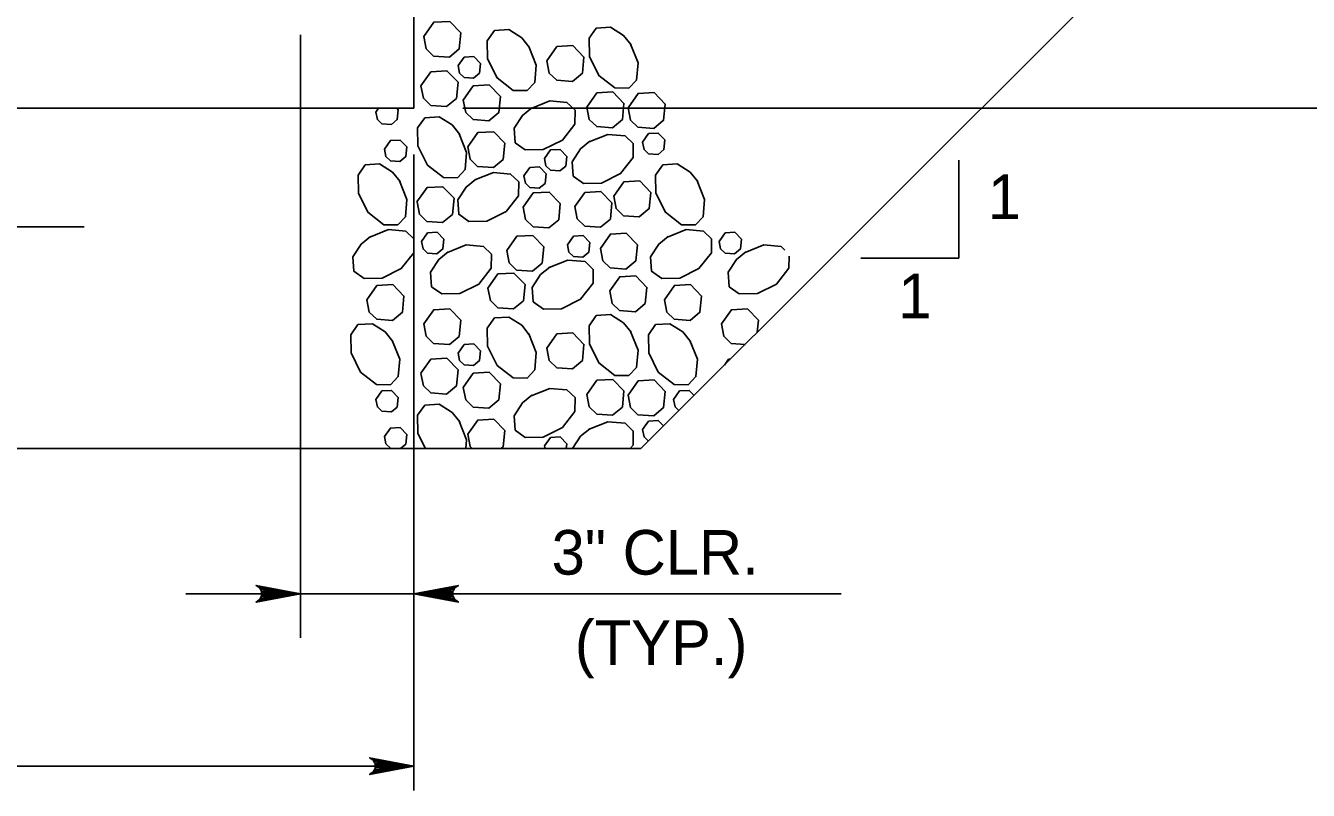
# Model space of a CAD drawing. Extents: x 636530 to 644067, y 294168 to 299122.
# Drawn here: x 639284.8 to 639371, y 297334 to 297385.3 of the extents above; entities that cross this region are included whole.
import ezdxf

# ---------------------------------------------------------------- set-up
doc = ezdxf.new("R2010")
doc.units = 0
doc.layers.add('1', color=7, linetype='Continuous')

msp = doc.modelspace()

# ---------------------------------------------------------------- linework, layer by layer
at = {"layer": '1'}
for p, q in [((639310.89, 297410.264), (639310.89, 297379.784)), ((639326.13, 297356.924), (639376.928, 297407.722)), ((639303.27, 297344.199), (639303.27, 297384.712)), ((639158.49, 297379.784), (639310.89, 297379.784)), ((639314.179, 297379.784), (639395.449, 297379.784)), ((639310.89, 297333.953), (639310.89, 297376.689)), ((639347.488, 297376.3), (639347.488, 297369.715)), ((639258.383, 297371.811), (639288.747, 297371.811)), ((639347.488, 297369.715), (639340.903, 297369.715)), ((639143.25, 297356.924), (639326.13, 297356.924)), ((639295.571, 297347.169), (639339.584, 297347.169)), ((639113.216, 297335.588), (639310.89, 297335.588))]:
    msp.add_line(p, q, dxfattribs=at)
for points in [[(639311.547, 297384.612), (639312.219, 297385.568), (639313.292, 297385.629), (639314.039, 297384.856), (639313.931, 297383.772), (639313.268, 297383.22), (639312.208, 297383.297), (639311.709, 297383.781), (639311.547, 297384.612)], [(639318.604, 297383.937), (639319.103, 297382.679), (639319.003, 297381.524), (639318.481, 297380.974), (639317.543, 297380.992), (639316.478, 297381.825), (639315.834, 297383.113), (639315.813, 297384.327), (639316.298, 297385.01), (639317.265, 297385.075), (639318.13, 297384.521), (639318.636, 297383.886)], [(639325.437, 297384.099), (639325.935, 297382.842), (639325.835, 297381.686), (639325.313, 297381.137), (639324.376, 297381.155), (639323.311, 297381.988), (639322.667, 297383.276), (639322.645, 297384.49), (639323.131, 297385.173), (639324.098, 297385.238), (639324.962, 297384.684), (639325.469, 297384.049)], [(639313.857, 297382.652), (639314.26, 297383.226), (639314.904, 297383.263), (639315.352, 297382.799), (639315.287, 297382.148), (639314.889, 297381.817), (639314.253, 297381.864), (639313.954, 297382.154), (639313.857, 297382.652)], [(639319.812, 297382.985), (639320.484, 297383.942), (639321.557, 297384.003), (639322.304, 297383.229), (639322.196, 297382.145), (639321.533, 297381.594), (639320.473, 297381.67), (639319.974, 297382.154), (639319.812, 297382.985)], [(639311.359, 297381.291), (639312.031, 297382.247), (639313.104, 297382.309), (639313.85, 297381.535), (639313.742, 297380.451), (639313.079, 297379.899), (639312.019, 297379.976), (639311.521, 297380.46), (639311.359, 297381.291)], [(639314.199, 297380.342), (639314.872, 297381.298), (639315.945, 297381.359), (639316.691, 297380.586), (639316.583, 297379.501), (639315.92, 297378.95), (639314.86, 297379.027), (639314.362, 297379.51), (639314.2, 297380.341)], [(639322.502, 297379.868), (639323.174, 297380.824), (639324.248, 297380.885), (639324.994, 297380.112), (639324.886, 297379.028), (639324.223, 297378.476), (639323.163, 297378.553), (639322.665, 297379.036), (639322.503, 297379.867)], [(639325.268, 297379.827), (639325.94, 297380.783), (639327.013, 297380.845), (639327.76, 297380.071), (639327.652, 297378.987), (639326.988, 297378.435), (639325.929, 297378.512), (639325.43, 297378.996), (639325.268, 297379.827)], [(639308.338, 297379.532), (639308.516, 297379.784)], [(639309.731, 297379.784), (639309.833, 297379.678), (639309.768, 297379.028), (639309.371, 297378.697), (639308.735, 297378.743), (639308.435, 297379.033), (639308.338, 297379.531)], [(639318.752, 297379.78), (639320.01, 297380.279), (639321.165, 297380.179), (639321.714, 297379.657), (639321.697, 297378.719), (639320.863, 297377.654), (639319.575, 297377.01), (639318.362, 297376.989), (639317.678, 297377.474), (639317.614, 297378.441), (639318.168, 297379.306), (639318.803, 297379.812)], [(639313.927, 297378.08), (639314.426, 297376.823), (639314.326, 297375.667), (639313.804, 297375.118), (639312.866, 297375.136), (639311.801, 297375.969), (639311.157, 297377.257), (639311.136, 297378.471), (639311.621, 297379.154), (639312.588, 297379.219), (639313.453, 297378.664), (639313.959, 297378.029)], [(639314.498, 297377.195), (639315.171, 297378.152), (639316.244, 297378.213), (639316.99, 297377.439), (639316.882, 297376.355), (639316.219, 297375.804), (639315.159, 297375.88), (639314.661, 297376.364), (639314.499, 297377.195)], [(639322.654, 297377.534), (639323.912, 297378.032), (639325.067, 297377.932), (639325.616, 297377.41), (639325.599, 297376.473), (639324.765, 297375.407), (639323.477, 297374.764), (639322.264, 297374.742), (639321.58, 297375.228), (639321.516, 297376.195), (639322.07, 297377.059), (639322.705, 297377.566)], [(639326.246, 297377.514), (639326.649, 297378.088), (639327.293, 297378.125), (639327.741, 297377.66), (639327.676, 297377.01), (639327.278, 297376.679), (639326.642, 297376.725), (639326.343, 297377.015), (639326.246, 297377.514)], [(639308.905, 297377.041), (639309.309, 297377.615), (639309.953, 297377.652), (639310.401, 297377.187), (639310.336, 297376.537), (639309.938, 297376.206), (639309.302, 297376.252), (639309.003, 297376.542), (639308.906, 297377.041)], [(639319.657, 297376.411), (639320.061, 297376.985), (639320.705, 297377.021), (639321.152, 297376.557), (639321.088, 297375.907), (639320.69, 297375.576), (639320.054, 297375.622), (639319.755, 297375.912), (639319.658, 297376.411)], [(639309.921, 297374.908), (639310.42, 297373.65), (639310.32, 297372.495), (639309.798, 297371.946), (639308.861, 297371.963), (639307.795, 297372.797), (639307.152, 297374.085), (639307.13, 297375.298), (639307.616, 297375.982), (639308.583, 297376.046), (639309.447, 297375.492), (639309.954, 297374.857)], [(639314.968, 297374.972), (639316.226, 297375.47), (639317.381, 297375.37), (639317.93, 297374.848), (639317.913, 297373.911), (639317.079, 297372.846), (639315.792, 297372.202), (639314.578, 297372.18), (639313.895, 297372.666), (639313.83, 297373.633), (639314.384, 297374.497), (639315.019, 297375.004)], [(639318.27, 297375.244), (639318.674, 297375.818), (639319.318, 297375.855), (639319.765, 297375.391), (639319.701, 297374.74), (639319.303, 297374.409), (639318.667, 297374.455), (639318.368, 297374.745), (639318.271, 297375.244)], [(639329.91, 297374.908), (639330.409, 297373.65), (639330.309, 297372.495), (639329.787, 297371.946), (639328.849, 297371.963), (639327.784, 297372.797), (639327.14, 297374.085), (639327.119, 297375.298), (639327.604, 297375.982), (639328.571, 297376.046), (639329.436, 297375.492), (639329.942, 297374.857)], [(639324.301, 297373.883), (639324.973, 297374.84), (639326.047, 297374.901), (639326.793, 297374.127), (639326.685, 297373.043), (639326.022, 297372.492), (639324.962, 297372.569), (639324.464, 297373.052), (639324.302, 297373.883)], [(639311.091, 297373.497), (639311.764, 297374.454), (639312.837, 297374.515), (639313.583, 297373.741), (639313.475, 297372.657), (639312.812, 297372.106), (639311.752, 297372.182), (639311.254, 297372.666), (639311.092, 297373.497)], [(639318.225, 297373.143), (639318.898, 297374.099), (639319.971, 297374.16), (639320.717, 297373.387), (639320.609, 297372.302), (639319.946, 297371.751), (639318.886, 297371.828), (639318.388, 297372.311), (639318.226, 297373.142)], [(639321.694, 297373.182), (639322.366, 297374.138), (639323.44, 297374.2), (639324.186, 297373.426), (639324.078, 297372.342), (639323.415, 297371.79), (639322.355, 297371.867), (639321.856, 297372.351), (639321.695, 297373.182)], [(639307.928, 297371.137), (639309.186, 297371.635), (639310.341, 297371.536), (639310.89, 297371.014), (639310.873, 297370.076), (639310.039, 297369.011), (639308.751, 297368.367), (639307.537, 297368.346), (639306.854, 297368.831), (639306.789, 297369.798), (639307.344, 297370.663), (639307.979, 297371.169)], [(639311.398, 297370.841), (639311.801, 297371.415), (639312.445, 297371.451), (639312.893, 297370.987), (639312.828, 297370.337), (639312.43, 297370.006), (639311.794, 297370.052), (639311.495, 297370.342), (639311.398, 297370.841)], [(639317.123, 297370.227), (639317.795, 297371.183), (639318.868, 297371.245), (639319.615, 297370.471), (639319.507, 297369.387), (639318.844, 297368.835), (639317.784, 297368.912), (639317.285, 297369.396), (639317.123, 297370.227)], [(639321.202, 297370.62), (639321.605, 297371.194), (639322.249, 297371.231), (639322.697, 297370.766), (639322.632, 297370.116), (639322.235, 297369.785), (639321.598, 297369.831), (639321.299, 297370.121), (639321.202, 297370.62)], [(639323.405, 297370.372), (639324.077, 297371.329), (639325.151, 297371.39), (639325.897, 297370.616), (639325.789, 297369.532), (639325.126, 297368.981), (639324.066, 297369.057), (639323.567, 297369.541), (639323.406, 297370.372)], [(639327.916, 297371.137), (639329.174, 297371.635), (639330.329, 297371.536), (639330.878, 297371.014), (639330.861, 297370.076), (639330.028, 297369.011), (639328.74, 297368.367), (639327.526, 297368.346), (639326.843, 297368.831), (639326.778, 297369.798), (639327.332, 297370.663), (639327.967, 297371.169)], [(639331.386, 297370.841), (639331.79, 297371.415), (639332.434, 297371.451), (639332.881, 297370.987), (639332.817, 297370.337), (639332.419, 297370.006), (639331.783, 297370.052), (639331.484, 297370.342), (639331.387, 297370.841)], [(639313.14, 297370.104), (639314.397, 297370.603), (639315.553, 297370.503), (639316.102, 297369.981), (639316.084, 297369.044), (639315.251, 297367.978), (639313.963, 297367.334), (639312.749, 297367.313), (639312.066, 297367.799), (639312.001, 297368.765), (639312.556, 297369.63), (639313.191, 297370.137)], [(639333.128, 297370.104), (639334.386, 297370.603), (639335.541, 297370.503), (639335.799, 297370.258)], [(639319.972, 297369.088), (639321.23, 297369.586), (639322.385, 297369.486), (639322.934, 297368.964), (639322.917, 297368.027), (639322.083, 297366.962), (639320.795, 297366.318), (639319.582, 297366.296), (639318.898, 297366.782), (639318.834, 297367.749), (639319.388, 297368.613), (639320.023, 297369.12)], [(639336.088, 297369.852), (639336.073, 297369.044), (639335.239, 297367.978), (639333.952, 297367.334), (639332.738, 297367.313), (639332.055, 297367.799), (639331.99, 297368.765), (639332.544, 297369.63), (639333.179, 297370.137)], [(639315.858, 297367.697), (639316.53, 297368.653), (639317.603, 297368.715), (639318.35, 297367.941), (639318.242, 297366.857), (639317.579, 297366.305), (639316.519, 297366.382), (639316.02, 297366.866), (639315.858, 297367.697)], [(639324.038, 297367.509), (639324.71, 297368.466), (639325.783, 297368.527), (639326.529, 297367.753), (639326.421, 297366.669), (639325.758, 297366.118), (639324.699, 297366.194), (639324.2, 297366.678), (639324.038, 297367.509)], [(639307.725, 297366.924), (639308.397, 297367.88), (639309.47, 297367.941), (639310.216, 297367.168), (639310.108, 297366.084), (639309.445, 297365.532), (639308.386, 297365.609), (639307.887, 297366.092), (639307.725, 297366.923)], [(639327.713, 297366.924), (639328.385, 297367.88), (639329.459, 297367.941), (639330.205, 297367.168), (639330.097, 297366.084), (639329.434, 297365.532), (639328.374, 297365.609), (639327.876, 297366.092), (639327.714, 297366.923)], [(639311.547, 297365.297), (639312.219, 297366.254), (639313.292, 297366.315), (639314.039, 297365.541), (639313.931, 297364.457), (639313.268, 297363.906), (639312.208, 297363.982), (639311.709, 297364.466), (639311.547, 297365.297)], [(639331.535, 297365.297), (639332.208, 297366.254), (639333.281, 297366.315), (639334.027, 297365.541), (639333.948, 297364.742)], [(639309.434, 297364.175), (639309.932, 297362.917), (639309.833, 297361.762), (639309.311, 297361.213), (639308.373, 297361.23), (639307.308, 297362.064), (639306.664, 297363.352), (639306.643, 297364.565), (639307.128, 297365.249), (639308.095, 297365.313), (639308.96, 297364.759), (639309.466, 297364.124)], [(639318.604, 297364.622), (639319.103, 297363.365), (639319.003, 297362.209), (639318.481, 297361.66), (639317.543, 297361.678), (639316.478, 297362.511), (639315.834, 297363.799), (639315.813, 297365.013), (639316.298, 297365.696), (639317.265, 297365.76), (639318.13, 297365.206), (639318.636, 297364.571)], [(639325.437, 297364.785), (639325.935, 297363.527), (639325.835, 297362.372), (639325.313, 297361.823), (639324.376, 297361.84), (639323.311, 297362.674), (639322.667, 297363.962), (639322.645, 297365.175), (639323.131, 297365.859), (639324.098, 297365.923), (639324.962, 297365.369), (639325.469, 297364.734)], [(639329.422, 297364.175), (639329.921, 297362.917), (639329.821, 297361.762), (639329.299, 297361.213), (639328.362, 297361.23), (639327.296, 297362.064), (639326.653, 297363.352), (639326.631, 297364.565), (639327.117, 297365.249), (639328.083, 297365.313), (639328.948, 297364.759), (639329.455, 297364.124)], [(639333.121, 297363.916), (639332.196, 297363.982), (639331.698, 297364.466), (639331.536, 297365.297)], [(639319.812, 297363.671), (639320.484, 297364.627), (639321.557, 297364.688), (639322.304, 297363.915), (639322.196, 297362.831), (639321.533, 297362.279), (639320.473, 297362.356), (639319.974, 297362.839), (639319.812, 297363.671)], [(639313.857, 297363.338), (639314.26, 297363.912), (639314.904, 297363.949), (639315.352, 297363.484), (639315.287, 297362.834), (639314.889, 297362.503), (639314.253, 297362.549), (639313.954, 297362.839), (639313.857, 297363.338)], [(639311.359, 297361.977), (639312.031, 297362.933), (639313.104, 297362.994), (639313.85, 297362.221), (639313.742, 297361.136), (639313.079, 297360.585), (639312.019, 297360.662), (639311.521, 297361.145), (639311.359, 297361.976)], [(639331.738, 297362.532), (639332.019, 297362.933), (639332.145, 297362.94)], [(639314.199, 297361.027), (639314.872, 297361.983), (639315.945, 297362.045), (639316.691, 297361.271), (639316.583, 297360.187), (639315.92, 297359.635), (639314.86, 297359.712), (639314.362, 297360.196), (639314.2, 297361.027)], [(639308.338, 297360.217), (639308.741, 297360.791), (639309.386, 297360.828), (639309.833, 297360.363), (639309.768, 297359.713), (639309.371, 297359.382), (639308.735, 297359.428), (639308.435, 297359.718), (639308.338, 297360.217)], [(639318.752, 297360.466), (639320.01, 297360.964), (639321.165, 297360.864), (639321.714, 297360.342), (639321.697, 297359.405), (639320.863, 297358.34), (639319.575, 297357.696), (639318.362, 297357.674), (639317.678, 297358.16), (639317.614, 297359.127), (639318.168, 297359.991), (639318.803, 297360.498)], [(639322.502, 297360.553), (639323.174, 297361.51), (639324.248, 297361.571), (639324.994, 297360.797), (639324.886, 297359.713), (639324.223, 297359.162), (639323.163, 297359.238), (639322.665, 297359.722), (639322.503, 297360.553)], [(639325.268, 297360.512), (639325.94, 297361.469), (639327.013, 297361.53), (639327.76, 297360.756), (639327.652, 297359.672), (639326.988, 297359.121), (639325.929, 297359.198), (639325.43, 297359.681), (639325.268, 297360.512)], [(639328.327, 297360.217), (639328.73, 297360.791), (639329.374, 297360.828), (639329.698, 297360.492)], [(639328.678, 297359.472), (639328.424, 297359.718), (639328.327, 297360.217)], [(639311.666, 297356.924), (639311.157, 297357.942), (639311.136, 297359.156), (639311.621, 297359.839), (639312.588, 297359.904), (639313.453, 297359.35), (639313.959, 297358.715)], [(639308.905, 297357.727), (639309.309, 297358.3), (639309.953, 297358.337), (639310.401, 297357.873), (639310.336, 297357.223), (639309.977, 297356.924)], [(639313.927, 297358.766), (639314.426, 297357.508), (639314.375, 297356.924)], [(639314.498, 297357.881), (639315.171, 297358.837), (639316.244, 297358.898), (639316.99, 297358.125), (639316.882, 297357.041), (639316.742, 297356.924)], [(639321.544, 297356.924), (639322.07, 297357.745), (639322.705, 297358.251)], [(639322.654, 297358.219), (639323.912, 297358.718), (639325.067, 297358.618), (639325.616, 297358.096), (639325.599, 297357.158), (639325.416, 297356.924)], [(639326.246, 297358.199), (639326.649, 297358.773), (639327.293, 297358.81), (639327.648, 297358.442)], [(639326.629, 297357.424), (639326.343, 297357.701), (639326.246, 297358.199)], [(639309.489, 297356.924), (639309.302, 297356.938), (639309.003, 297357.228), (639308.906, 297357.726)], [(639314.79, 297356.924), (639314.661, 297357.049), (639314.499, 297357.881)], [(639319.657, 297357.096), (639320.061, 297357.67), (639320.705, 297357.707), (639321.152, 297357.243), (639321.121, 297356.924)], [(639319.691, 297356.924), (639319.658, 297357.096)], [(639303.27, 297347.169), (639300.287, 297346.61), (639300.402, 297346.69), (639300.517, 297346.769), (639300.576, 297346.869), (639300.635, 297346.969), (639300.653, 297347.069), (639300.67, 297347.169), (639300.653, 297347.269), (639300.635, 297347.369), (639300.576, 297347.469), (639300.517, 297347.569), (639300.402, 297347.649), (639300.287, 297347.729), (639303.27, 297347.169), (639300.402, 297347.649), (639300.517, 297347.569), (639303.27, 297347.169), (639300.576, 297347.469), (639300.635, 297347.369), (639303.27, 297347.169), (639300.653, 297347.269), (639300.67, 297347.169), (639303.27, 297347.169), (639300.653, 297347.069), (639300.635, 297346.969), (639303.27, 297347.169), (639300.576, 297346.869), (639300.517, 297346.769), (639303.27, 297347.169), (639300.402, 297346.69)], [(639310.89, 297347.169), (639313.872, 297347.729), (639313.757, 297347.649), (639313.643, 297347.569), (639313.583, 297347.469), (639313.524, 297347.369), (639313.507, 297347.269), (639313.49, 297347.169), (639313.507, 297347.069), (639313.524, 297346.969), (639313.583, 297346.869), (639313.643, 297346.769), (639313.757, 297346.69), (639313.872, 297346.61), (639310.89, 297347.169), (639313.757, 297346.69), (639313.643, 297346.769), (639310.89, 297347.169), (639313.583, 297346.869), (639313.524, 297346.969), (639310.89, 297347.169), (639313.507, 297347.069), (639313.49, 297347.169), (639310.89, 297347.169), (639313.507, 297347.269), (639313.524, 297347.369), (639310.89, 297347.169), (639313.583, 297347.469), (639313.643, 297347.569), (639310.89, 297347.169), (639313.757, 297347.649)], [(639310.89, 297335.588), (639307.907, 297335.029), (639308.022, 297335.109), (639308.137, 297335.188), (639308.196, 297335.288), (639308.255, 297335.388), (639308.273, 297335.488), (639308.29, 297335.588), (639308.273, 297335.688), (639308.255, 297335.788), (639308.196, 297335.888), (639308.137, 297335.988), (639308.022, 297336.068), (639307.907, 297336.148), (639310.89, 297335.588), (639308.022, 297336.068), (639308.137, 297335.988), (639310.89, 297335.588), (639308.196, 297335.888), (639308.255, 297335.788), (639310.89, 297335.588), (639308.273, 297335.688), (639308.29, 297335.588), (639310.89, 297335.588), (639308.273, 297335.488), (639308.255, 297335.388), (639310.89, 297335.588), (639308.196, 297335.288), (639308.137, 297335.188), (639310.89, 297335.588), (639308.022, 297335.109)], [(639310.89, 297335.588), (639307.907, 297335.029), (639308.022, 297335.109), (639308.137, 297335.188), (639308.196, 297335.288), (639308.255, 297335.388), (639308.273, 297335.488), (639308.29, 297335.588), (639308.273, 297335.688), (639308.255, 297335.788), (639308.196, 297335.888), (639308.137, 297335.988), (639308.022, 297336.068), (639307.907, 297336.148), (639310.89, 297335.588), (639308.022, 297336.068), (639308.137, 297335.988), (639310.89, 297335.588), (639308.196, 297335.888), (639308.255, 297335.788), (639310.89, 297335.588), (639308.273, 297335.688), (639308.29, 297335.588), (639310.89, 297335.588), (639308.273, 297335.488), (639308.255, 297335.388), (639310.89, 297335.588), (639308.196, 297335.288), (639308.137, 297335.188), (639310.89, 297335.588), (639308.022, 297335.109)]]:
    msp.add_lwpolyline(points, dxfattribs=at)

# ---------------------------------------------------------------- texts
for s, p in [('1', (639349.428, 297372.338)), ('1', (639343.411, 297365.676)), ('3" CLR.', (639320.134, 297348.448)), ('(TYP.)', (639321.693, 297342.376))]:
    msp.add_text(s, height=3, dxfattribs=at).set_placement(p)

doc.saveas('drawing.dxf')
